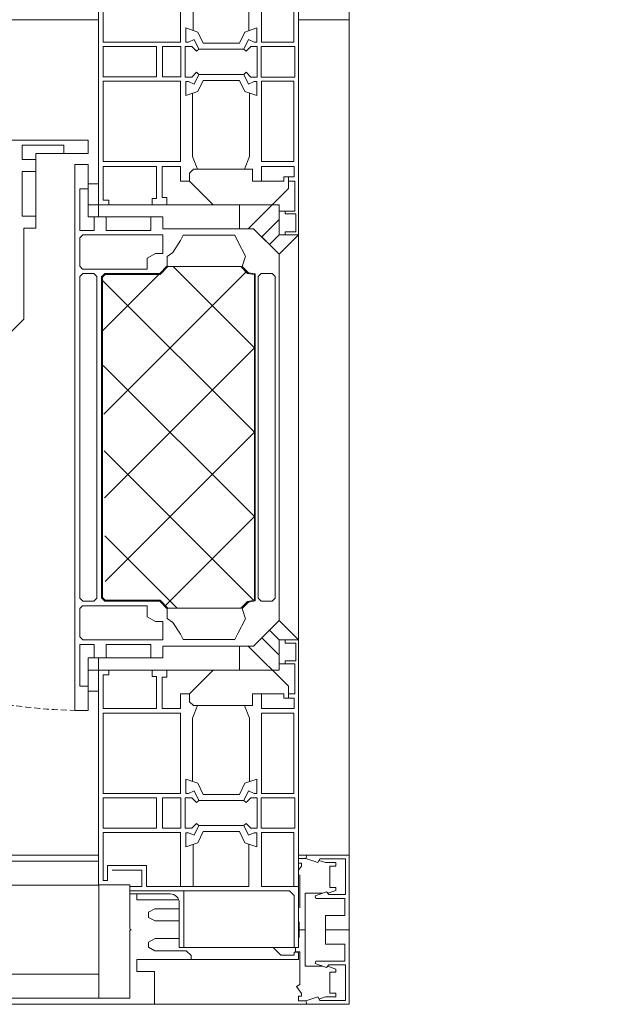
# Model space of a CAD drawing. Header units: millimetres. Extents: x -535184 to 178656, y -69521 to 68256.
# Tile 362 of 460: x -154663 to -154465, y 46642 to 46972. Entities that reach past the tile are written whole.
import ezdxf
from ezdxf import colors
from ezdxf.entities.mleader import LeaderData, LeaderLine
from ezdxf.math import Vec2, Vec3

# ---------------------------------------------------------------- set-up
doc = ezdxf.new("R2010")
doc.units = ezdxf.units.MM
doc.linetypes.add('-D1-02х01', pattern=[3, 2, -1])
doc.linetypes.add('DASHDOT', pattern=[25.4, 12.7, -6.35, 0, -6.35])
for name, color, linetype, lineweight in [('A-DETL-GENF', 7, 'Continuous', 5), ('A-GLAZ', 7, 'Continuous', 5), ('A-GLAZ-CURT', 8, 'Continuous', 5), ('A-GLAZ-CWMG', 8, 'Continuous', 5), ('dim_pot', 183, 'Continuous', 9), ('dim_razv', 93, 'DASHDOT', 9)]:
    doc.layers.add(name, color=color, linetype=linetype, lineweight=lineweight)
doc.layers.add('pol', color=7, linetype='Continuous', lineweight=15, true_color=0x738991)
doc.styles.add('In tre', font='isocpeur.ttf', dxfattribs={"width": 0.8, "oblique": 10})

# ---------------------------------------------------------------- blocks, each defined once
blk = doc.blocks.new('Rectangular Mullion - R_StandardFrame_50Wx250H-4796332-50_AS_M_L11')
at = {"layer": 'A-GLAZ-CWMG', "lineweight": 9}
for p, q in [((-25, -17), (-25, 0)), ((-25, 0), (25, 0)), ((25, 0), (25, -250)), ((-25, -250), (-25, -84)), ((25, -250), (-25, -250))]:
    blk.add_line(p, q, dxfattribs=at)
blk = doc.blocks.new('A_PAN_Створка - 383мм-4800890-50_AS_M_L11')
at = {"layer": 'A-GLAZ-CURT'}
h = blk.add_hatch(dxfattribs=at)
h.set_pattern_fill('FP_10', color=256, style=0, pattern_type=2)
h.set_pattern_definition([(315, (-20610, 37700), (14.142136, 14.142136), []), (45, (-20610, 37700), (-14.142136, 14.142136), [])])
h.paths.add_polyline_path([(-57.23, 60.77), (-57.23, 36.35), (-54.95, 34.06), (-54.55, 31.8), (54.55, 31.8), (55.42, 34.54), (57.23, 36.35), (57.23, 60.77), (54.58, 63.42), (53.65, 82.7), (-54.58, 81.76), (-54.58, 63.42)])
at = {"layer": 'A-DETL-GENF', "color": 9, "true_color": 0xc8c8c8}
for p, q in [((99.6, 270.5), (99.6, 87.5)), ((39.65, 109.05), (31.1, 117.6)), ((70.1, 109.05), (39.65, 109.05)), ((70.1, 105.07), (70.1, 109.05)), ((74.13, 109.64), (74.13, 105.07)), ((89.1, 109.64), (74.13, 109.64)), ((89.1, 105.07), (89.1, 109.64)), ((93.11, 109.64), (93.11, 105.07)), ((97.91, 109.64), (93.11, 109.64)), ((97.91, 95.65), (97.91, 109.64)), ((95.1, 105.07), (70.1, 105.07)), ((95.1, 87.5), (95.1, 105.07)), ((97.91, 95.65), (95.1, 95.65)), ((99.6, 87.5), (95.1, 87.5))]:
    blk.add_line(p, q, dxfattribs=at)
at = {"layer": 'A-DETL-GENF'}
for p, q in [((-91.5, 92), (-91.5, 87.5)), ((-91.5, 92), (91.5, 92)), ((-83.35, 90.31), (-69.36, 90.31)), ((-83.35, 90.31), (-83.35, 87.5)), ((-69.36, 90.31), (-69.36, 85.51)), ((-67.89, 89.29), (-66.87, 90.31)), ((-67.89, 62.49), (-67.89, 89.29)), ((-66.87, 90.31), (-57.35, 90.31)), ((-57.35, 90.31), (-56.4, 89.36)), ((-56.4, 89.36), (-56.4, 67.72)), ((-53.88, 90.3), (-54.88, 89.3)), ((-54.88, 89.3), (-54.88, 85.56)), ((53.88, 90.3), (-53.88, 90.3)), ((53.88, 90.3), (54.88, 89.3)), ((54.88, 89.3), (54.88, 85.56)), ((57.35, 90.31), (56.4, 89.36)), ((56.4, 89.36), (56.4, 67.72)), ((66.87, 90.31), (57.35, 90.31)), ((67.89, 89.29), (66.87, 90.31)), ((67.89, 62.49), (67.89, 89.29)), ((69.36, 90.31), (69.36, 85.51)), ((83.35, 90.31), (69.36, 90.31)), ((83.35, 90.31), (83.35, 87.5)), ((91.5, 92), (91.5, 87.5)), ((-91.5, 87.5), (-73.93, 87.5)), ((-73.93, 87.5), (-73.93, 62.5)), ((91.5, 87.5), (73.93, 87.5)), ((73.93, 87.5), (73.93, 62.5)), ((-69.36, 85.51), (-73.93, 85.51)), ((-54.88, 85.56), (-53.88, 84.56)), ((-54.88, 81.89), (-53.77, 83)), ((-53.65, 82.7), (-54.58, 81.76)), ((-53.88, 84.56), (53.88, 84.56)), ((53.77, 83), (-53.77, 83)), ((53.65, 82.7), (-53.65, 82.7)), ((54.58, 81.76), (53.65, 82.7)), ((54.88, 81.89), (53.77, 83)), ((54.88, 85.56), (53.88, 84.56)), ((69.36, 85.51), (73.93, 85.51)), ((-73.93, 81.5), (-69.36, 81.5)), ((-69.36, 81.5), (-69.36, 66.53)), ((-54.88, 63.54), (-54.88, 81.89)), ((-54.58, 81.76), (-54.58, 63.42)), ((54.58, 63.42), (54.58, 81.76)), ((54.88, 63.54), (54.88, 81.89)), ((69.36, 81.5), (69.36, 66.53)), ((73.93, 81.5), (69.36, 81.5)), ((-69.36, 66.53), (-73.93, 66.53)), ((-60.11, 67.72), (-61.67, 64.91)), ((-56.4, 67.72), (-60.11, 67.72)), ((56.4, 67.72), (60.11, 67.72)), ((60.11, 67.72), (61.67, 64.91)), ((69.36, 66.53), (73.93, 66.53)), ((-61.67, 64.91), (-61.67, 62.49)), ((-57.45, 60.98), (-54.88, 63.54)), ((-54.58, 63.42), (-57.23, 60.77)), ((57.23, 60.77), (54.58, 63.42)), ((57.45, 60.98), (54.88, 63.54)), ((61.67, 64.91), (61.67, 62.49)), ((-73.93, 62.5), (-69.95, 62.5)), ((-69.95, 62.5), (-69.95, 32.05)), ((-61.67, 62.49), (-67.89, 62.49)), ((-62, 59.1), (-60.68, 60.98)), ((-60.68, 60.98), (-57.45, 60.98)), ((-57.23, 60.77), (-57.23, 36.35)), ((57.23, 36.35), (57.23, 60.77)), ((60.68, 60.98), (57.45, 60.98)), ((62, 59.1), (60.68, 60.98)), ((61.67, 62.49), (67.89, 62.49)), ((69.95, 62.5), (69.95, 32.05)), ((73.93, 62.5), (69.95, 62.5)), ((-65.98, 56.51), (-67.75, 55.69)), ((-65.98, 56.51), (-62, 59.1)), ((65.98, 56.51), (62, 59.1)), ((65.98, 56.51), (67.75, 55.69)), ((-67.75, 55.69), (-67.75, 38.31)), ((67.75, 55.69), (67.75, 38.31)), ((-67.75, 38.31), (-65.69, 37.35)), ((-65.69, 37.35), (-60.78, 34.74)), ((-57.23, 36.35), (-54.95, 34.06)), ((54.95, 34.06), (57.23, 36.35)), ((65.69, 37.35), (60.78, 34.74)), ((67.75, 38.31), (65.69, 37.35)), ((-60.78, 34.74), (-57.31, 35.87)), ((-55.2, 33.76), (-57.31, 35.87)), ((-55.2, 33.76), (-54.8, 31.5)), ((-54.95, 34.06), (-54.55, 31.8)), ((54.55, 31.8), (54.95, 34.06)), ((55.2, 33.76), (54.8, 31.5)), ((55.2, 33.76), (57.31, 35.87)), ((60.78, 34.74), (57.31, 35.87)), ((-69.95, 32.05), (-61.4, 23.5)), ((-53.88, 30.55), (-54.88, 29.55)), ((0, 31.5), (-54.8, 31.5)), ((-54.55, 31.8), (54.55, 31.8)), ((53.88, 30.55), (-53.88, 30.55)), ((0, 31.5), (54.8, 31.5)), ((53.88, 30.55), (54.88, 29.55)), ((69.95, 32.05), (61.4, 23.5)), ((-54.88, 29.55), (-54.88, 25.81)), ((54.88, 29.55), (54.88, 25.81)), ((61.4, 23.5), (-61.4, 23.5)), ((-54.88, 25.81), (-53.88, 24.81)), ((-53.88, 24.81), (53.88, 24.81)), ((54.88, 25.81), (53.88, 24.81))]:
    blk.add_line(p, q, dxfattribs=at)
at = {"layer": 'A-GLAZ'}
for p, q in [((-91.5, 92), (91.5, 92)), ((-91.5, 87.5), (-91.5, 92)), ((91.5, 92), (91.5, 87.5)), ((-73.93, 87.5), (-91.5, 87.5)), ((-85.04, 84), (-85.04, 87.5)), ((-85.04, 87.5), (-78, 87.5)), ((-78, 87.5), (-78, 84)), ((-73.93, 62.5), (-73.93, 87.5)), ((73.93, 87.5), (73.93, 62.5)), ((91.5, 87.5), (73.93, 87.5)), ((78, 87.5), (78, 84)), ((85.04, 87.5), (78, 87.5)), ((85.04, 84), (85.04, 87.5)), ((-150, 84), (-78, 84)), ((-150, 73.5), (-150, 84)), ((-148.5, 82.5), (-132.44, 82.5)), ((-148.5, 81), (-148.5, 82.5)), ((-132.44, 56.58), (-132.44, 82.5)), ((-131, 82.5), (-120.8, 82.5)), ((-131, 82.5), (-131, 64.59)), ((-120.8, 82.5), (-120.8, 64.59)), ((-119.34, 82.5), (-92.48, 82.5)), ((-119.34, 56.58), (-119.34, 82.5)), ((-92.48, 56.58), (-92.48, 82.5)), ((-90.82, 82.5), (-79.54, 82.5)), ((-90.82, 64.59), (-90.82, 82.5)), ((-78, 84), (-85.04, 84)), ((-79.54, 82.5), (-79.54, 80.62)), ((-78, 84), (-73.93, 84)), ((-78, 84), (-78, 23.5)), ((73.93, 84), (78, 84)), ((78, 84), (85.04, 84)), ((78, 84), (150, 84)), ((78, 23.5), (78, 84)), ((90.82, 82.5), (79.54, 82.5)), ((79.54, 82.5), (79.54, 80.62)), ((90.82, 64.59), (90.82, 82.5)), ((119.34, 82.5), (92.48, 82.5)), ((92.48, 56.58), (92.48, 82.5)), ((119.34, 56.58), (119.34, 82.5)), ((120.8, 82.5), (120.8, 64.59)), ((131, 82.5), (120.8, 82.5)), ((131, 82.5), (131, 64.59)), ((132.44, 56.58), (132.44, 82.5)), ((148.5, 82.5), (132.44, 82.5)), ((-143.5, 81), (-148.5, 81)), ((-145, 69.5), (-145, 79.5)), ((-143.5, 68), (-143.5, 81)), ((-79.54, 80.62), (-78, 80.62)), ((79.54, 80.62), (78, 80.62)), ((-153, 73.5), (-150, 73.5)), ((-153, 60), (-153, 73.5)), ((-152, 20), (-152, 73.5)), ((-150.5, 69.5), (-150.5, 73.5)), ((-145, 69.5), (-150.5, 69.5)), ((-150.5, 33.63), (-150.5, 68)), ((-150.5, 68), (-143.5, 68)), ((-80.09, 66.1), (-80.09, 64.59)), ((-78, 66.1), (-80.09, 66.1)), ((-78, 66.1), (-78, 61.1)), ((78, 66.1), (78, 61.1)), ((78, 66.1), (80.09, 66.1)), ((80.09, 66.1), (80.09, 64.59)), ((-131, 64.59), (-120.8, 64.59)), ((-80.09, 64.59), (-90.82, 64.59)), ((80.09, 64.59), (90.82, 64.59)), ((131, 64.59), (120.8, 64.59)), ((-131, 56.49), (-131, 62.63)), ((-120.8, 62.63), (-131, 62.63)), ((-120.8, 56.49), (-120.8, 62.63)), ((-90.84, 62.69), (-90.84, 56.58)), ((-80.41, 62.69), (-90.84, 62.69)), ((-80.41, 61.1), (-80.41, 62.69)), ((-78, 61.1), (-80.41, 61.1)), ((-69.95, 62.5), (-73.93, 62.5)), ((-69.95, 32.05), (-69.95, 62.5)), ((69.95, 62.5), (69.95, 32.05)), ((73.93, 62.5), (69.95, 62.5)), ((78, 61.1), (80.41, 61.1)), ((80.41, 62.69), (90.84, 62.69)), ((80.41, 61.1), (80.41, 62.69)), ((90.84, 62.69), (90.84, 56.58)), ((120.8, 56.49), (120.8, 62.63)), ((120.8, 62.63), (131, 62.63)), ((131, 56.49), (131, 62.63)), ((-171, 57), (-156, 57)), ((-171, 17), (-171, 57)), ((-150.5, 56.58), (-132.44, 56.58)), ((-131, 56.49), (-120.8, 56.49)), ((-92.48, 56.58), (-119.34, 56.58)), ((-90.84, 56.58), (-85.92, 56.58)), ((-85.92, 56.58), (-85.92, 53.52)), ((85.92, 56.58), (85.92, 53.52)), ((90.84, 56.58), (85.92, 56.58)), ((92.48, 56.58), (119.34, 56.58)), ((131, 56.49), (120.8, 56.49)), ((150.5, 56.58), (132.44, 56.58)), ((-171, 55.5), (-152, 55.5)), ((-137.22, 54.76), (-135.85, 50.79)), ((-132.49, 54.76), (-137.22, 54.76)), ((-132.49, 53.83), (-133.36, 52.03)), ((-132.49, 53.83), (-132.49, 54.76)), ((-131, 55.05), (-131, 52.74)), ((-120.79, 55.05), (-131, 55.05)), ((-120.79, 55.05), (-120.79, 52.74)), ((-119.3, 54.76), (-114.57, 54.76)), ((-119.3, 53.83), (-119.3, 54.76)), ((-119.3, 53.83), (-118.42, 52.03)), ((-114.57, 54.76), (-115.94, 50.79)), ((-89.9, 52.23), (-88.61, 53.52)), ((-85.92, 53.52), (-88.61, 53.52)), ((-85.92, 53.52), (-78, 45.6)), ((85.92, 53.52), (78, 45.6)), ((85.92, 53.52), (88.61, 53.52)), ((89.9, 52.23), (88.61, 53.52)), ((114.57, 54.76), (115.94, 50.79)), ((119.3, 54.76), (114.57, 54.76)), ((119.3, 53.83), (118.42, 52.03)), ((119.3, 53.83), (119.3, 54.76)), ((120.79, 55.05), (120.79, 52.74)), ((120.79, 55.05), (131, 55.05)), ((131, 55.05), (131, 52.74)), ((132.49, 54.76), (137.22, 54.76)), ((132.49, 53.83), (132.49, 54.76)), ((132.49, 53.83), (133.36, 52.03)), ((137.22, 54.76), (135.85, 50.79)), ((-136.39, 52.35), (-150.5, 52.35)), ((-132.12, 48.97), (-135.85, 50.79)), ((-133.36, 52.03), (-130.12, 50.44)), ((-129.41, 51.15), (-131, 52.74)), ((-130.12, 50.44), (-129.41, 51.15)), ((-130.12, 35.31), (-130.12, 50.44)), ((-122.38, 51.15), (-120.79, 52.74)), ((-121.67, 50.44), (-122.38, 51.15)), ((-118.42, 52.03), (-121.67, 50.44)), ((-121.67, 35.31), (-121.67, 50.44)), ((-119.67, 48.97), (-115.94, 50.79)), ((-94.09, 52.5), (-115.35, 52.5)), ((-89.9, 50.89), (-94.09, 52.5)), ((-89.9, 52.23), (-89.9, 50.89)), ((-89.9, 35.09), (-89.9, 50.89)), ((89.9, 50.89), (94.09, 52.5)), ((89.9, 52.23), (89.9, 50.89)), ((89.9, 35.09), (89.9, 50.89)), ((94.09, 52.5), (115.35, 52.5)), ((119.67, 48.97), (115.94, 50.79)), ((118.42, 52.03), (121.67, 50.44)), ((122.38, 51.15), (120.79, 52.74)), ((121.67, 50.44), (122.38, 51.15)), ((121.67, 35.31), (121.67, 50.44)), ((129.41, 51.15), (131, 52.74)), ((130.12, 50.44), (129.41, 51.15)), ((133.36, 52.03), (130.12, 50.44)), ((130.12, 35.31), (130.12, 50.44)), ((132.12, 48.97), (135.85, 50.79)), ((136.39, 52.35), (150.5, 52.35)), ((-132.12, 48.97), (-132.12, 36.79)), ((-119.67, 48.97), (-119.67, 36.79)), ((119.67, 48.97), (119.67, 36.79)), ((132.12, 48.97), (132.12, 36.79)), ((-78, 45.6), (-78, 36.82)), ((78, 45.6), (78, 36.82)), ((-132.12, 36.79), (-135.85, 34.97)), ((-119.67, 36.79), (-115.94, 34.97)), ((-78, 36.82), (-69.95, 36.82)), ((-69.95, 36.82), (-69.95, 33.85)), ((69.95, 36.82), (69.95, 33.85)), ((78, 36.82), (69.95, 36.82)), ((119.67, 36.79), (115.94, 34.97)), ((132.12, 36.79), (135.85, 34.97)), ((-136.31, 33.63), (-150.5, 33.63)), ((-137.22, 30.99), (-135.85, 34.97)), ((-133.36, 33.73), (-130.12, 35.31)), ((-132.49, 31.93), (-133.36, 33.73)), ((-129.41, 34.61), (-131, 33.02)), ((-131, 30.92), (-131, 33.02)), ((-130.12, 35.31), (-129.41, 34.61)), ((-121.67, 35.31), (-122.38, 34.61)), ((-122.38, 34.61), (-120.79, 33.02)), ((-118.42, 33.73), (-121.67, 35.31)), ((-120.79, 30.92), (-120.79, 33.02)), ((-119.3, 31.93), (-118.42, 33.73)), ((-114.57, 30.99), (-115.94, 34.97)), ((-94.09, 33.48), (-115.43, 33.48)), ((-89.9, 35.09), (-94.09, 33.48)), ((-89.9, 32.46), (-89.9, 35.09)), ((-69.95, 33.85), (-83.4, 20.4)), ((69.95, 33.85), (83.4, 20.4)), ((89.9, 35.09), (94.09, 33.48)), ((89.9, 32.46), (89.9, 35.09)), ((94.09, 33.48), (115.43, 33.48)), ((114.57, 30.99), (115.94, 34.97)), ((118.42, 33.73), (121.67, 35.31)), ((119.3, 31.93), (118.42, 33.73)), ((122.38, 34.61), (120.79, 33.02)), ((120.79, 30.92), (120.79, 33.02)), ((121.67, 35.31), (122.38, 34.61)), ((130.12, 35.31), (129.41, 34.61)), ((129.41, 34.61), (131, 33.02)), ((133.36, 33.73), (130.12, 35.31)), ((131, 30.92), (131, 33.02)), ((132.49, 31.93), (133.36, 33.73)), ((137.22, 30.99), (135.85, 34.97)), ((136.31, 33.63), (150.5, 33.63)), ((-132.49, 30.99), (-137.22, 30.99)), ((-132.49, 31.93), (-132.49, 30.99)), ((-120.79, 30.92), (-131, 30.92)), ((-119.3, 31.93), (-119.3, 30.99)), ((-119.3, 30.99), (-114.57, 30.99)), ((-85.92, 32.46), (-89.9, 32.46)), ((-85.92, 29.4), (-85.92, 32.46)), ((-61.4, 23.5), (-69.95, 32.05)), ((69.95, 32.05), (61.4, 23.5)), ((85.92, 32.46), (89.9, 32.46)), ((85.92, 29.4), (85.92, 32.46)), ((119.3, 30.99), (114.57, 30.99)), ((119.3, 31.93), (119.3, 30.99)), ((120.79, 30.92), (131, 30.92)), ((132.49, 31.93), (132.49, 30.99)), ((132.49, 30.99), (137.22, 30.99)), ((-150.5, 29.4), (-132.44, 29.4)), ((-150.5, 17), (-150.5, 29.4)), ((-132.44, 29.4), (-132.44, 18.57)), ((-131, 29.49), (-120.79, 29.49)), ((-131, 18.2), (-131, 29.49)), ((-120.79, 18.2), (-120.79, 29.49)), ((-92.48, 29.4), (-119.34, 29.4)), ((-119.34, 29.4), (-119.34, 18.57)), ((-92.48, 18.57), (-92.48, 29.4)), ((-90.84, 18.53), (-90.84, 29.4)), ((-90.84, 29.4), (-85.92, 29.4)), ((-85.9, 21.9), (-85.9, 29.41)), ((-67.2, 29.3), (-73, 23.5)), ((-67.9, 23.5), (-64.65, 26.75)), ((-67.9, 23.5), (-64.65, 26.75)), ((-64.65, 26.75), (-67.2, 29.3)), ((-64.65, 26.75), (-61.4, 23.5)), ((61.4, 23.5), (64.65, 26.75)), ((64.65, 26.75), (67.2, 29.3)), ((67.9, 23.5), (64.65, 26.75)), ((64.65, 26.75), (67.9, 23.5)), ((67.2, 29.3), (73, 23.5)), ((85.9, 21.9), (85.9, 29.41)), ((90.84, 29.4), (85.92, 29.4)), ((90.84, 18.53), (90.84, 29.4)), ((92.48, 18.57), (92.48, 29.4)), ((92.48, 29.4), (119.34, 29.4)), ((119.34, 29.4), (119.34, 18.57)), ((120.79, 18.2), (120.79, 29.49)), ((131, 29.49), (120.79, 29.49)), ((131, 18.2), (131, 29.49)), ((150.5, 29.4), (132.44, 29.4)), ((132.44, 29.4), (132.44, 18.57)), ((-78, 23.5), (-67.9, 23.5)), ((-75.87, 23.5), (-73, 23.5)), ((-75.87, 21.54), (-75.87, 23.5)), ((-67.9, 21.5), (-67.9, 23.5)), ((-67.9, 17), (-67.9, 23.5)), ((-61.4, 23.5), (-67.9, 17)), ((61.4, 23.5), (-61.4, 23.5)), ((67.9, 17), (61.4, 23.5)), ((67.9, 21.5), (67.9, 23.5)), ((67.9, 23.5), (67.9, 17)), ((67.9, 23.5), (78, 23.5)), ((75.87, 23.5), (73, 23.5)), ((75.87, 21.54), (75.87, 23.5)), ((-153.5, 18.5), (-152, 20)), ((-87.35, 21.9), (-85.9, 21.9)), ((-87.35, 20.4), (-87.35, 21.9)), ((-87.35, 20.4), (-87.35, 18.53)), ((-84.81, 20.4), (-87.35, 20.4)), ((-85.9, 18.2), (-85.9, 20.4)), ((-83.4, 20.4), (-84.81, 20.4)), ((-75.87, 21.54), (-75.87, 18.2)), ((-74.92, 21.54), (-75.87, 21.54)), ((-74.92, 17.91), (-74.92, 21.54)), ((-68.91, 21.5), (-68.91, 17.91)), ((-67.9, 21.5), (-68.91, 21.5)), ((67.9, 21.5), (68.91, 21.5)), ((68.91, 21.5), (68.91, 17.91)), ((74.92, 21.54), (75.87, 21.54)), ((74.92, 17.91), (74.92, 21.54)), ((75.87, 21.54), (75.87, 18.2)), ((83.4, 20.4), (84.81, 20.4)), ((84.81, 20.4), (87.35, 20.4)), ((87.35, 21.9), (85.9, 21.9)), ((85.9, 18.2), (85.9, 20.4)), ((87.35, 20.4), (87.35, 21.9)), ((87.35, 20.4), (87.35, 18.53)), ((-171, 18.5), (-153.5, 18.5)), ((-67.9, 17), (-171, 17)), ((-132.44, 18.57), (-150.5, 18.57)), ((-120.79, 18.2), (-131, 18.2)), ((-119.34, 18.57), (-92.48, 18.57)), ((-87.35, 18.53), (-90.84, 18.53)), ((-75.87, 18.2), (-85.9, 18.2)), ((-68.91, 17.91), (-74.92, 17.91)), ((67.9, 17), (-67.9, 17)), ((-67.9, 17), (67.9, 17)), ((171, 17), (67.9, 17)), ((68.91, 17.91), (74.92, 17.91)), ((75.87, 18.2), (85.9, 18.2)), ((87.35, 18.53), (90.84, 18.53)), ((119.34, 18.57), (92.48, 18.57)), ((120.79, 18.2), (131, 18.2)), ((132.44, 18.57), (150.5, 18.57))]:
    blk.add_line(p, q, dxfattribs=at)
at = {"layer": 'A-GLAZ', "linetype": '-D1-02х01'}
blk.add_arc((91.44, 87.5), 183, 88.8555, 178.5909, dxfattribs=at)
at = {"layer": 'A-GLAZ'}
blk.add_arc((-156, 60), 3, 270, 360, dxfattribs=at)
blk = doc.blocks.new('Rectangular Mullion - 50Wx250H-V3-50_AS_M_L11')
at = {"layer": 'A-DETL-GENF'}
for p, q in [((-25, 65.25), (-25, 250)), ((-25, 250), (0, 250)), ((25, 250), (0, 250)), ((25, 84), (25, 250)), ((-23, 237.3), (0, 237.3)), ((-23, 237.3), (-23, 73.55)), ((-14.9, 83.95), (-14.9, 237.3)), ((23, 237.3), (0, 237.3)), ((14.9, 83.95), (14.9, 237.3)), ((23, 237.3), (23, 84)), ((0, 83.95), (-23, 83.95)), ((0, 83.95), (15, 83.95)), ((-0.5, 73.55), (-23, 73.55)), ((0.5, 73.55), (15, 73.55)), ((-14, 71.25), (-14, 65.25)), ((-10, 71.25), (-14, 71.25)), ((-10, 53), (-10, 71.25)), ((10, 71.25), (12, 71.25)), ((10, 57.41), (10, 71.25)), ((-7.04, 65.22), (-5.87, 67.25)), ((-4.13, 67.25), (-5.87, 67.25)), ((-4.13, 67.25), (-2.92, 65.06)), ((4.13, 67.25), (2.92, 65.06)), ((4.13, 67.25), (5.87, 67.25)), ((7.04, 65.22), (5.87, 67.25)), ((-14, 65.25), (-25, 65.25)), ((-7.04, 65.22), (-7.04, 54.66)), ((-2.92, 65.06), (-2.92, 57)), ((2.92, 65.06), (2.92, 57)), ((7.04, 65.22), (7.04, 57)), ((-8.7, 53), (-10, 53)), ((-10, 53), (-10, 17)), ((-8.7, 53), (-7.04, 54.66)), ((-8.5, 22.99), (-6, 25.49)), ((-8.5, 18.46), (-8.5, 22.99)), ((-22.32, 17), (-23.85, 17)), ((-23.85, 17), (-23.85, 14.57)), ((-22.32, 17), (-22.32, 16.02)), ((-19, 17.65), (-21.33, 16.02)), ((-18.37, 16.6), (-19, 17.65)), ((-7.38, 16.6), (-18.37, 16.6)), ((-10, 17), (-7.5, 17)), ((-7.5, 18.46), (-8.5, 18.46)), ((-7.5, 17), (-7.5, 18.46)), ((-7.38, 18), (-7.38, 16.6)), ((-6, 18), (-7.38, 18)), ((-2.63, 16.83), (0, 16.83)), ((2.63, 16.83), (0, 16.83)), ((0, 14.8), (0, 16.83)), ((0, 14.8), (0, 16.83)), ((7.38, 16.6), (18.37, 16.6)), ((19.92, 17), (21.33, 16.02)), ((22.32, 17), (22.32, 16.02)), ((23.85, 17), (23.85, 14.57)), ((-23.85, 14.57), (-25, 14.23)), ((-25, 0), (-25, 14.23)), ((-22.52, 10.58), (-23.85, 14.57)), ((-22.32, 16.02), (-21.33, 16.02)), ((-12.2, 9.01), (-12.2, 14.8)), ((-12.2, 14.8), (0, 14.8)), ((12.2, 14.8), (0, 14.8)), ((12.2, 9.01), (12.2, 14.8)), ((22.32, 16.02), (21.33, 16.02)), ((22.52, 10.58), (23.85, 14.57)), ((23.85, 14.57), (25, 14.23)), ((25, 0), (25, 14.23)), ((-22.52, 10.58), (-23.7, 9.89)), ((-23.23, 10.16), (-22.5, 7.97)), ((-12.7, 7.62), (-11.34, 11.4)), ((-10.5, 11.23), (-11.26, 11.4)), ((-10.5, 1.5), (-10.5, 11.23)), ((10.5, 11.23), (11.26, 11.4)), ((10.5, 1.5), (10.5, 11.23)), ((12.7, 7.62), (11.34, 11.4)), ((23.23, 10.16), (22.5, 7.97)), ((22.52, 10.58), (23.7, 9.89)), ((-23.7, 1.3), (-23.7, 9.89)), ((-22.5, 7.97), (-22.5, 4.5)), ((-13.17, 4.5), (-12.2, 7.21)), ((-12.7, 7.62), (-11.8, 6.89)), ((-11.8, 1.3), (-11.8, 6.89)), ((0, 8), (-4.8, 8)), ((-4.8, 1.5), (-4.8, 8)), ((0, 0), (0, 8)), ((0, 8), (4.8, 8)), ((0, 0), (0, 8)), ((4.8, 1.5), (4.8, 8)), ((12.7, 7.62), (11.8, 6.89)), ((11.8, 1.3), (11.8, 6.89)), ((13.17, 4.5), (12.2, 7.21)), ((22.5, 7.97), (22.5, 4.5)), ((23.7, 1.3), (23.7, 9.89)), ((-21.3, 4.5), (-22.5, 4.5)), ((-21.3, 4.5), (-21.3, 6.5)), ((-21.3, 6.5), (-14.2, 6.5)), ((-14.2, 6.5), (-14.2, 4.5)), ((-13.17, 4.5), (-14.2, 4.5)), ((13.17, 4.5), (14.2, 4.5)), ((21.3, 6.5), (14.2, 6.5)), ((14.2, 6.5), (14.2, 4.5)), ((21.3, 4.5), (21.3, 6.5)), ((21.3, 4.5), (22.5, 4.5)), ((-23.7, 1.3), (-11.8, 1.3)), ((-4.8, 1.5), (-10.5, 1.5)), ((4.8, 1.5), (10.5, 1.5)), ((23.7, 1.3), (11.8, 1.3)), ((-25, 0), (0, 0)), ((25, 0), (0, 0))]:
    blk.add_line(p, q, dxfattribs=at)
for centre, start, end in [((-0.5, 73.05), 360, 90), ((0.5, 73.05), 90, 180)]:
    blk.add_arc(centre, 0.5, start, end, dxfattribs=at)
blk = doc.blocks.new('Rectangular Mullion - R_StandardFrame_50Wx250H-V4-50_AS_M_L11')
at = {"layer": 'A-GLAZ-CWMG', "lineweight": 9}
for p, q in [((-25, -250), (-25, 0)), ((-25, 0), (25, 0)), ((25, 0), (25, -17)), ((25, -84), (25, -250)), ((25, -250), (-25, -250))]:
    blk.add_line(p, q, dxfattribs=at)
blk = doc.blocks.new('Rectangular Mullion - R_StandardFrame_50Wx250H-3337876-50_AS_M_L11')
at = {"layer": 'A-GLAZ-CWMG'}
for p, q in [((37450, 20709.6), (37450, 20750)), ((37700, 20470), (37700, 20750)), ((37450, 20470), (37450, 20680.1))]:
    blk.add_line(p, q, dxfattribs=at)
blk = doc.blocks.new('RST_AR_KMN_R22_B3_FCD_rvt-1-50_AS_M_L11')
at = {"layer": 'A-GLAZ-CURT', "lineweight": 5, "rotation": 89.99999999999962}
blk.add_blockref('A_PAN_Створка - 383мм-4800890-50_AS_M_L11', (37700, 20610), dxfattribs=at)
at = {"layer": 'A-GLAZ-CWMG', "lineweight": 5, "extrusion": (0, 0, -1), "rotation": 90.00000000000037}
for name, p in [('Rectangular Mullion - R_StandardFrame_50Wx250H-4796332-50_AS_M_L11', (-37700, 20775)), ('Rectangular Mullion - R_StandardFrame_50Wx250H-V4-50_AS_M_L11', (-37700, 20445))]:
    blk.add_blockref(name, p, dxfattribs=at)
at = {"layer": 'A-GLAZ-CWMG', "lineweight": 5}
blk.add_blockref('Rectangular Mullion - R_StandardFrame_50Wx250H-3337876-50_AS_M_L11', (0, 0), dxfattribs=at)
at = {"layer": 'A-GLAZ-CWMG', "lineweight": 5, "rotation": 89.99999999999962}
blk.add_blockref('Rectangular Mullion - 50Wx250H-V3-50_AS_M_L11', (37700, 20445), dxfattribs=at)

msp = doc.modelspace()

# ---------------------------------------------------------------- block references
at = {"lineweight": 5}
msp.add_blockref('RST_AR_KMN_R22_B3_FCD_rvt-1-50_AS_M_L11', (-192252.93, 26222.13), dxfattribs=at)

# ---------------------------------------------------------------- next in the draw order: leaders
at = {"layer": 'dim_pot', "color": 0, "linetype": 'ByBlock'}
ml = msp.add_multileader_mtext('Standard', dxfattribs=at)
ml.set_content('Подвесной реечный потолок', style='In tre')
ml.set_leader_properties()
ml.build(insert=Vec2(0, 0))
ml.multileader.update_dxf_attribs({"text_left_attachment_type": 6, "text_right_attachment_type": 6, "dogleg_length": 1, "arrow_head_size": 0, "scale": 50})
ctx = ml.context
ctx.base_point, ctx.scale, ctx.char_height, ctx.arrow_head_size, ctx.landing_gap_size, ctx.plane_origin = Vec3(-172246.36, 48528.53), 50, 200, 0, 4.5, Vec3(-163605.07, 49046.65)
ctx.left_attachment, ctx.right_attachment = 6, 6
notes = []
notes.append((ctx, [(1, (1, 1, 0), (-172296.36, 48528.53), (1, 0), 50, [(1, [(-173104.65, 46262.13)], 0, [])])]))
ctx.mtext.insert, ctx.mtext.width, ctx.mtext.defined_height, ctx.mtext.flow_direction = Vec3(-172241.86, 48788.53), 3092.7163, 696.61, 5
ctx.mtext.has_bg_fill, ctx.mtext.bg_color, ctx.mtext.bg_scale_factor, ctx.mtext.bg_transparency, ctx.mtext.use_window_bg_color = 1, -1027028792, 1.5, 0, 1
for ctx, leaders in notes:
    for number, flags, end, landing, length, lines in leaders:
        leader = LeaderData()
        leader.index, (leader.has_last_leader_line, leader.has_dogleg_vector, leader.attachment_direction) = number, flags
        leader.last_leader_point, leader.dogleg_vector, leader.dogleg_length = Vec3(end), Vec3(landing), length
        for number, points, colour, breaks in lines:
            line = LeaderLine()
            line.index, line.vertices, line.color, line.breaks = number, Vec3.list(points), colors.encode_raw_color(colour), breaks
            leader.lines.append(line)
        ctx.leaders.append(leader)

# ---------------------------------------------------------------- next in the draw order: leaders
at = {"layer": 'dim_razv', "color": 0, "linetype": 'ByBlock'}
ml = msp.add_multileader_mtext('Standard', dxfattribs=at)
ml.set_content('Плитка керамогранитная, настенная', style='In tre')
ml.set_leader_properties()
ml.build(insert=Vec2(0, 0))
ml.multileader.update_dxf_attribs({"text_left_attachment_type": 6, "text_right_attachment_type": 6, "dogleg_length": 1, "arrow_head_size": 0, "scale": 50})
ctx = ml.context
ctx.base_point, ctx.scale, ctx.char_height, ctx.arrow_head_size, ctx.landing_gap_size, ctx.plane_origin = Vec3(-168360.11, 48490.68), 50, 200, 0, 4.5, Vec3(-165244.24, 48319.96)
ctx.left_attachment, ctx.right_attachment = 6, 6
notes = []
notes.append((ctx, [(1, (1, 1, 0), (-168410.11, 48490.68), (1, 0), 50, [(1, [(-168709.22, 46874.39)], 0, [])])]))
ctx.mtext.insert, ctx.mtext.width, ctx.mtext.defined_height, ctx.mtext.flow_direction = Vec3(-168355.61, 48730.68), 3092.7163, 696.61, 5
ctx.mtext.has_bg_fill, ctx.mtext.bg_color, ctx.mtext.bg_scale_factor, ctx.mtext.bg_transparency, ctx.mtext.use_window_bg_color = 1, -1027028792, 1.5, 0, 1
for ctx, leaders in notes:
    for number, flags, end, landing, length, lines in leaders:
        leader = LeaderData()
        leader.index, (leader.has_last_leader_line, leader.has_dogleg_vector, leader.attachment_direction) = number, flags
        leader.last_leader_point, leader.dogleg_vector, leader.dogleg_length = Vec3(end), Vec3(landing), length
        for number, points, colour, breaks in lines:
            line = LeaderLine()
            line.index, line.vertices, line.color, line.breaks = number, Vec3.list(points), colors.encode_raw_color(colour), breaks
            leader.lines.append(line)
        ctx.leaders.append(leader)

# ---------------------------------------------------------------- next in the draw order: leaders
ml = msp.add_multileader_mtext('Standard', dxfattribs=at)
ml.set_content('Зеркало на стене, выполнить в один уровень с отделкой стен', style='In tre')
ml.set_leader_properties()
ml.build(insert=Vec2(0, 0))
ml.multileader.update_dxf_attribs({"text_left_attachment_type": 6, "text_right_attachment_type": 6, "dogleg_length": 1, "arrow_head_size": 0, "scale": 50})
ctx = ml.context
ctx.base_point, ctx.scale, ctx.char_height, ctx.arrow_head_size, ctx.landing_gap_size, ctx.plane_origin = Vec3(-175055.06, 48517.58), 50, 200, 0, 4.5, Vec3(-168243.25, 53357.51)
ctx.left_attachment, ctx.right_attachment = 6, 6
notes = []
notes.append((ctx, [(0, (1, 1, 0), (-172112.79, 48517.58), (-1, 0), 50, [(1, [(-170663.47, 45474.39)], 0, [])])]))
ctx.mtext.insert, ctx.mtext.width, ctx.mtext.defined_height, ctx.mtext.flow_direction = Vec3(-175050.56, 48757.58), 3092.7163, 696.61, 5
ctx.mtext.has_bg_fill, ctx.mtext.bg_color, ctx.mtext.bg_scale_factor, ctx.mtext.bg_transparency, ctx.mtext.use_window_bg_color = 1, -1027028792, 1.5, 0, 1
for ctx, leaders in notes:
    for number, flags, end, landing, length, lines in leaders:
        leader = LeaderData()
        leader.index, (leader.has_last_leader_line, leader.has_dogleg_vector, leader.attachment_direction) = number, flags
        leader.last_leader_point, leader.dogleg_vector, leader.dogleg_length = Vec3(end), Vec3(landing), length
        for number, points, colour, breaks in lines:
            line = LeaderLine()
            line.index, line.vertices, line.color, line.breaks = number, Vec3.list(points), colors.encode_raw_color(colour), breaks
            leader.lines.append(line)
        ctx.leaders.append(leader)

# ---------------------------------------------------------------- next in the draw order: leaders
at = {"layer": 'pol', "color": 0, "linetype": 'ByBlock'}
ml = msp.add_multileader_mtext('Standard', dxfattribs=at)
ml.set_content('Керамогранит под камень^J600х1200 мм', style='In tre')
ml.set_leader_properties()
ml.build(insert=Vec2(0, 0))
ml.multileader.update_dxf_attribs({"text_left_attachment_type": 6, "text_right_attachment_type": 6, "dogleg_length": 1, "arrow_head_size": 0, "scale": 50})
ctx = ml.context
ctx.base_point, ctx.scale, ctx.char_height, ctx.arrow_head_size, ctx.landing_gap_size, ctx.plane_origin = Vec3(-169005.97, 48783.44), 50, 200, 0, 4.5, Vec3(-162194.17, 53623.38)
ctx.left_attachment, ctx.right_attachment = 6, 6
notes = []
notes.append((ctx, [(1, (1, 1, 0), (-169055.97, 48783.44), (1, 0), 50, [(1, [(-169902.93, 46461.58)], 0, [])])]))
ctx.mtext.insert, ctx.mtext.width, ctx.mtext.defined_height, ctx.mtext.flow_direction = Vec3(-169001.47, 49023.44), 3092.7163, 696.61, 5
ctx.mtext.has_bg_fill, ctx.mtext.bg_color, ctx.mtext.bg_scale_factor, ctx.mtext.bg_transparency, ctx.mtext.use_window_bg_color = 1, -1027028792, 1.5, 0, 1
for ctx, leaders in notes:
    for number, flags, end, landing, length, lines in leaders:
        leader = LeaderData()
        leader.index, (leader.has_last_leader_line, leader.has_dogleg_vector, leader.attachment_direction) = number, flags
        leader.last_leader_point, leader.dogleg_vector, leader.dogleg_length = Vec3(end), Vec3(landing), length
        for number, points, colour, breaks in lines:
            line = LeaderLine()
            line.index, line.vertices, line.color, line.breaks = number, Vec3.list(points), colors.encode_raw_color(colour), breaks
            leader.lines.append(line)
        ctx.leaders.append(leader)

# ---------------------------------------------------------------- next in the draw order: leaders
at = {"layer": 'pol', "color": 1, "linetype": 'ByBlock', "true_color": 0xff0000}
ml = msp.add_multileader_mtext('Standard', dxfattribs=at)
ml.set_content('Лоток щелевой\\Pводоотводный в полу, модульный. Лщ-2', color=(255, 0, 0), style='In tre')
ml.set_leader_properties()
ml.build(insert=Vec2(0, 0))
ml.multileader.update_dxf_attribs({"text_left_attachment_type": 6, "text_right_attachment_type": 6, "dogleg_length": 1, "arrow_head_size": 0, "scale": 50})
ctx = ml.context
ctx.base_point, ctx.scale, ctx.char_height, ctx.arrow_head_size, ctx.landing_gap_size, ctx.plane_origin = Vec3(-172818.73, 48657.39), 50, 200, 0, 4.5, Vec3(-163959.65, 54227.35)
ctx.left_attachment, ctx.right_attachment = 6, 6
notes = []
notes.append((ctx, [(1, (1, 1, 0), (-172868.73, 48657.39), (1, 0), 50, [(1, [(-173761.38, 45507.13)], 0, [])])]))
ctx.mtext.insert, ctx.mtext.width, ctx.mtext.defined_height, ctx.mtext.flow_direction = Vec3(-172814.23, 48917.39), 2329.3451, 696.61, 5
ctx.mtext.has_bg_fill, ctx.mtext.bg_color, ctx.mtext.bg_scale_factor, ctx.mtext.bg_transparency, ctx.mtext.use_window_bg_color = 1, -1027028792, 1.5, 0, 1
for ctx, leaders in notes:
    for number, flags, end, landing, length, lines in leaders:
        leader = LeaderData()
        leader.index, (leader.has_last_leader_line, leader.has_dogleg_vector, leader.attachment_direction) = number, flags
        leader.last_leader_point, leader.dogleg_vector, leader.dogleg_length = Vec3(end), Vec3(landing), length
        for number, points, colour, breaks in lines:
            line = LeaderLine()
            line.index, line.vertices, line.color, line.breaks = number, Vec3.list(points), colors.encode_raw_color(colour), breaks
            leader.lines.append(line)
        ctx.leaders.append(leader)

# ---------------------------------------------------------------- next in the draw order: leaders
at = {"layer": 'pol', "color": 0, "linetype": 'ByBlock'}
ml = msp.add_multileader_mtext('Standard', dxfattribs=at)
ml.set_content('Металлический профиль', style='In tre')
ml.set_leader_properties()
ml.build(insert=Vec2(0, 0))
ml.multileader.update_dxf_attribs({"text_left_attachment_type": 6, "text_right_attachment_type": 6, "dogleg_length": 1, "arrow_head_size": 0, "scale": 50})
ctx = ml.context
ctx.base_point, ctx.scale, ctx.char_height, ctx.arrow_head_size, ctx.landing_gap_size, ctx.plane_origin = Vec3(-179004.58, 49658.95), 50, 200, 0, 4.5, Vec3(-172032.77, 48209.26)
ctx.left_attachment, ctx.right_attachment = 6, 6
notes = []
notes.append((ctx, [(1, (1, 1, 0), (-179054.58, 49658.95), (1, 0), 50, [(1, [(-180045.17, 46177.13)], 0, [])])]))
ctx.mtext.insert, ctx.mtext.width, ctx.mtext.defined_height, ctx.mtext.flow_direction = Vec3(-179000.08, 49918.95), 2495.0908, 696.61, 5
ctx.mtext.has_bg_fill, ctx.mtext.bg_color, ctx.mtext.bg_scale_factor, ctx.mtext.bg_transparency, ctx.mtext.use_window_bg_color = 1, -1027028792, 1.5, 0, 1
for ctx, leaders in notes:
    for number, flags, end, landing, length, lines in leaders:
        leader = LeaderData()
        leader.index, (leader.has_last_leader_line, leader.has_dogleg_vector, leader.attachment_direction) = number, flags
        leader.last_leader_point, leader.dogleg_vector, leader.dogleg_length = Vec3(end), Vec3(landing), length
        for number, points, colour, breaks in lines:
            line = LeaderLine()
            line.index, line.vertices, line.color, line.breaks = number, Vec3.list(points), colors.encode_raw_color(colour), breaks
            leader.lines.append(line)
        ctx.leaders.append(leader)

# ---------------------------------------------------------------- next in the draw order: leaders
ml = msp.add_multileader_mtext('Standard', dxfattribs=at)
ml.set_content('Керамогранит под камень^J600х1200 мм', style='In tre')
ml.set_leader_properties()
ml.build(insert=Vec2(0, 0))
ml.multileader.update_dxf_attribs({"text_left_attachment_type": 6, "text_right_attachment_type": 6, "dogleg_length": 1, "arrow_head_size": 0, "scale": 50})
ctx = ml.context
ctx.base_point, ctx.scale, ctx.char_height, ctx.arrow_head_size, ctx.landing_gap_size, ctx.plane_origin = Vec3(-169005.97, 48783.44), 50, 200, 0, 4.5, Vec3(-162194.17, 53623.38)
ctx.left_attachment, ctx.right_attachment = 6, 6
notes = []
notes.append((ctx, [(1, (1, 1, 0), (-169055.97, 48783.44), (1, 0), 50, [(1, [(-169902.93, 46461.58)], 0, [])])]))
ctx.mtext.insert, ctx.mtext.width, ctx.mtext.defined_height, ctx.mtext.flow_direction = Vec3(-169001.47, 49023.44), 3092.7163, 696.61, 5
ctx.mtext.has_bg_fill, ctx.mtext.bg_color, ctx.mtext.bg_scale_factor, ctx.mtext.bg_transparency, ctx.mtext.use_window_bg_color = 1, -1027028792, 1.5, 0, 1
for ctx, leaders in notes:
    for number, flags, end, landing, length, lines in leaders:
        leader = LeaderData()
        leader.index, (leader.has_last_leader_line, leader.has_dogleg_vector, leader.attachment_direction) = number, flags
        leader.last_leader_point, leader.dogleg_vector, leader.dogleg_length = Vec3(end), Vec3(landing), length
        for number, points, colour, breaks in lines:
            line = LeaderLine()
            line.index, line.vertices, line.color, line.breaks = number, Vec3.list(points), colors.encode_raw_color(colour), breaks
            leader.lines.append(line)
        ctx.leaders.append(leader)

# ---------------------------------------------------------------- next in the draw order: leaders
at = {"layer": 'pol', "color": 1, "linetype": 'ByBlock', "true_color": 0xff0000}
ml = msp.add_multileader_mtext('Standard', dxfattribs=at)
ml.set_content('Лоток щелевой\\Pводоотводный в полу, модульный. Лщ-2', color=(255, 0, 0), style='In tre')
ml.set_leader_properties()
ml.build(insert=Vec2(0, 0))
ml.multileader.update_dxf_attribs({"text_left_attachment_type": 6, "text_right_attachment_type": 6, "dogleg_length": 1, "arrow_head_size": 0, "scale": 50})
ctx = ml.context
ctx.base_point, ctx.scale, ctx.char_height, ctx.arrow_head_size, ctx.landing_gap_size, ctx.plane_origin = Vec3(-172818.73, 48657.39), 50, 200, 0, 4.5, Vec3(-163959.65, 54227.35)
ctx.left_attachment, ctx.right_attachment = 6, 6
notes = []
notes.append((ctx, [(1, (1, 1, 0), (-172868.73, 48657.39), (1, 0), 50, [(1, [(-173761.38, 45507.13)], 0, [])])]))
ctx.mtext.insert, ctx.mtext.width, ctx.mtext.defined_height, ctx.mtext.flow_direction = Vec3(-172814.23, 48917.39), 2329.3451, 696.61, 5
ctx.mtext.has_bg_fill, ctx.mtext.bg_color, ctx.mtext.bg_scale_factor, ctx.mtext.bg_transparency, ctx.mtext.use_window_bg_color = 1, -1027028792, 1.5, 0, 1
for ctx, leaders in notes:
    for number, flags, end, landing, length, lines in leaders:
        leader = LeaderData()
        leader.index, (leader.has_last_leader_line, leader.has_dogleg_vector, leader.attachment_direction) = number, flags
        leader.last_leader_point, leader.dogleg_vector, leader.dogleg_length = Vec3(end), Vec3(landing), length
        for number, points, colour, breaks in lines:
            line = LeaderLine()
            line.index, line.vertices, line.color, line.breaks = number, Vec3.list(points), colors.encode_raw_color(colour), breaks
            leader.lines.append(line)
        ctx.leaders.append(leader)

# ---------------------------------------------------------------- next in the draw order: leaders
at = {"layer": 'pol', "color": 0, "linetype": 'ByBlock'}
ml = msp.add_multileader_mtext('Standard', dxfattribs=at)
ml.set_content('Металлический профиль', style='In tre')
ml.set_leader_properties()
ml.build(insert=Vec2(0, 0))
ml.multileader.update_dxf_attribs({"text_left_attachment_type": 6, "text_right_attachment_type": 6, "dogleg_length": 1, "arrow_head_size": 0, "scale": 50})
ctx = ml.context
ctx.base_point, ctx.scale, ctx.char_height, ctx.arrow_head_size, ctx.landing_gap_size, ctx.plane_origin = Vec3(-179004.58, 49658.95), 50, 200, 0, 4.5, Vec3(-172032.77, 48209.26)
ctx.left_attachment, ctx.right_attachment = 6, 6
notes = []
notes.append((ctx, [(1, (1, 1, 0), (-179054.58, 49658.95), (1, 0), 50, [(1, [(-180045.17, 46177.13)], 0, [])])]))
ctx.mtext.insert, ctx.mtext.width, ctx.mtext.defined_height, ctx.mtext.flow_direction = Vec3(-179000.08, 49918.95), 2495.0908, 696.61, 5
ctx.mtext.has_bg_fill, ctx.mtext.bg_color, ctx.mtext.bg_scale_factor, ctx.mtext.bg_transparency, ctx.mtext.use_window_bg_color = 1, -1027028792, 1.5, 0, 1
for ctx, leaders in notes:
    for number, flags, end, landing, length, lines in leaders:
        leader = LeaderData()
        leader.index, (leader.has_last_leader_line, leader.has_dogleg_vector, leader.attachment_direction) = number, flags
        leader.last_leader_point, leader.dogleg_vector, leader.dogleg_length = Vec3(end), Vec3(landing), length
        for number, points, colour, breaks in lines:
            line = LeaderLine()
            line.index, line.vertices, line.color, line.breaks = number, Vec3.list(points), colors.encode_raw_color(colour), breaks
            leader.lines.append(line)
        ctx.leaders.append(leader)

doc.saveas('drawing.dxf')
